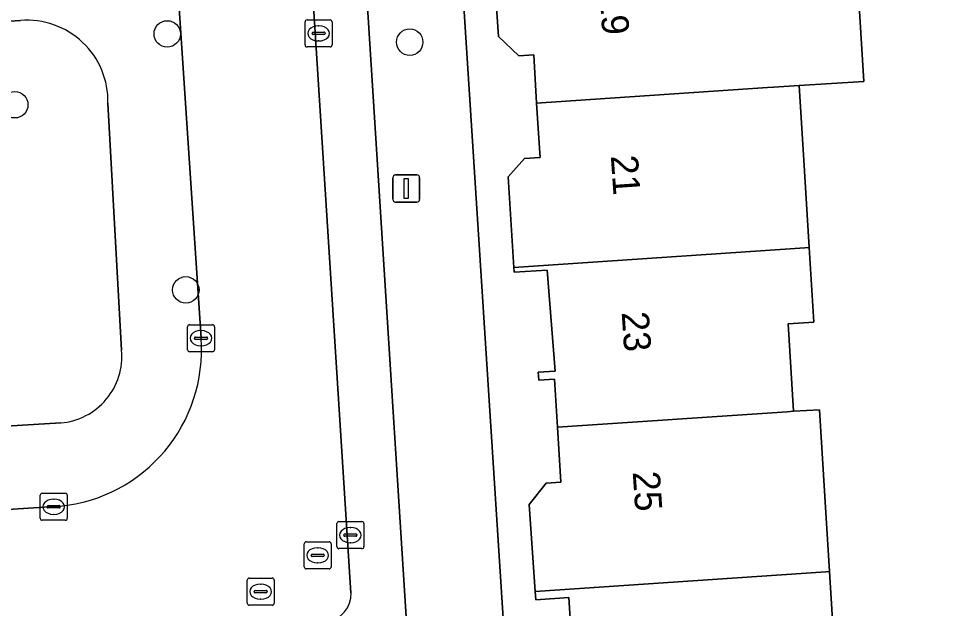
# Model space of a CAD drawing. Extents: x 159680 to 160786, y 387323 to 388340.
# Drawn here: x 160597.35 to 160631.84, y 388112.65 to 388134.44 of the extents above; entities that cross this region are included whole.
import ezdxf

# ---------------------------------------------------------------- set-up
doc = ezdxf.new("R2010")
doc.units = 0
for name, color, linetype in [('IMGEO_Boom', 7, 'Continuous'), ('IMGEO_Erf', 7, 'Continuous'), ('IMGEO_Groenvoorziening', 7, 'Continuous'), ('IMGEO_Kolk', 7, 'Continuous'), ('IMGEO_Lichtmast', 7, 'Continuous'), ('IMGEO_Pand', 7, 'Continuous'), ('IMGEO_Pand_nummerreeks', 7, 'Continuous'), ('IMGEO_Parkeervlak_open', 7, 'Continuous'), ('IMGEO_Rijbaan_lokaal_open', 7, 'Continuous'), ('IMGEO_Rioolput', 7, 'Continuous'), ('IMGEO_Voetpad_open', 7, 'Continuous')]:
    doc.layers.add(name, color=color, linetype=linetype)

msp = doc.modelspace()

# ---------------------------------------------------------------- linework, layer by layer
at = {"layer": 'IMGEO_Boom'}
for centre in [(160602.844, 388133.88), (160611.809, 388133.577), (160597.204, 388131.264), (160603.53, 388124.422)]:
    msp.add_circle(centre, 0.489, dxfattribs=at)
at = {"layer": 'IMGEO_Erf'}
for points in [[(160634.604, 388150.647), (160625.137, 388150.037), (160625.314, 388147.172), (160624.303, 388147.109), (160624.502, 388143.888), (160624.696, 388140.744), (160625.709, 388140.806), (160625.884, 388137.968), (160628.227, 388138.128), (160628.598, 388132.12), (160626.213, 388131.972), (160626.408, 388128.806), (160626.582, 388125.988), (160626.753, 388123.223), (160625.801, 388123.164), (160626.001, 388119.935), (160626.962, 388119.994), (160627.161, 388116.788), (160627.333, 388114.012), (160627.505, 388111.226)], [(160612.884, 388149.277), (160615.593, 388107.121)], [(160617.925, 388109.396), (160617.694, 388113.058), (160616.468, 388112.972), (160616.447, 388113.274), (160616.221, 388116.493), (160616.859, 388117.282), (160617.395, 388117.315), (160617.27, 388119.344), (160617.16, 388121.12), (160616.579, 388121.084), (160616.56, 388121.384), (160617.184, 388121.422), (160616.898, 388125.153), (160615.671, 388125.074), (160615.66, 388125.249), (160615.445, 388128.597), (160616.054, 388129.28), (160616.63, 388129.315), (160616.617, 388129.479), (160616.503, 388131.32), (160616.393, 388133.106), (160615.85, 388133.072), (160615.087, 388133.781), (160614.863, 388137.222)]]:
    msp.add_lwpolyline(points, dxfattribs=at)
at = {"layer": 'IMGEO_Groenvoorziening'}
for points in [[(160597.42, 388134.376), (160595.838, 388134.28), (160590.564, 388133.961), (160588.665, 388132.833), (160588.783, 388131.26), (160596.004, 388131.715), (160596.641, 388121.835), (160589.526, 388121.387), (160589.292, 388121.05), (160574.845, 388120.283), (160573.542, 388121.122), (160573.006, 388120.659), (160572.326, 388119.894), (160572.46, 388118.949), (160573.027, 388117.936), (160598.904, 388119.505)], [(160601.156, 388122.19), (160600.651, 388131.321)]]:
    msp.add_lwpolyline(points, dxfattribs=at)
for centre, radius, start, end in [((160597.661, 388131.395), 2.991, 358.5843, 94.6233), ((160598.697, 388121.966), 2.469, 274.8125, 5.2121)]:
    msp.add_arc(centre, radius, start, end, dxfattribs=at)
at = {"layer": 'IMGEO_Kolk'}
for p, q in [((160608.014, 388134.4), (160608.866, 388134.4)), ((160607.939, 388133.474), (160607.939, 388134.326)), ((160608.427, 388134.18), (160608.452, 388134.18)), ((160608.94, 388134.326), (160608.94, 388133.474)), ((160608.198, 388133.894), (160608.198, 388133.906)), ((160608.636, 388133.857), (160608.238, 388133.857)), ((160608.241, 388133.943), (160608.639, 388133.943)), ((160608.682, 388133.906), (160608.682, 388133.894)), ((160608.866, 388133.4), (160608.014, 388133.4)), ((160608.45, 388133.62), (160608.425, 388133.62)), ((160603.592, 388122.21), (160603.592, 388123.062)), ((160603.667, 388123.136), (160604.519, 388123.136)), ((160604.593, 388123.062), (160604.593, 388122.21)), ((160603.894, 388122.679), (160604.292, 388122.679)), ((160604.08, 388122.916), (160604.105, 388122.916)), ((160603.851, 388122.63), (160603.851, 388122.642)), ((160604.289, 388122.593), (160603.891, 388122.593)), ((160604.103, 388122.356), (160604.078, 388122.356)), ((160604.335, 388122.642), (160604.335, 388122.63)), ((160604.519, 388122.136), (160603.667, 388122.136)), ((160598.147, 388115.98), (160598.147, 388116.832)), ((160598.222, 388116.906), (160599.074, 388116.906)), ((160599.148, 388116.832), (160599.148, 388115.98)), ((160598.449, 388116.449), (160598.847, 388116.449)), ((160598.635, 388116.686), (160598.66, 388116.686)), ((160598.406, 388116.4), (160598.406, 388116.412)), ((160598.844, 388116.363), (160598.446, 388116.363)), ((160598.658, 388116.126), (160598.633, 388116.126)), ((160598.89, 388116.412), (160598.89, 388116.4)), ((160599.074, 388115.906), (160598.222, 388115.906)), ((160609.117, 388114.932), (160609.117, 388115.784)), ((160609.192, 388115.858), (160610.044, 388115.858)), ((160610.118, 388115.784), (160610.118, 388114.932)), ((160609.419, 388115.401), (160609.817, 388115.401)), ((160609.605, 388115.638), (160609.63, 388115.638)), ((160609.376, 388115.352), (160609.376, 388115.364)), ((160609.814, 388115.315), (160609.416, 388115.315)), ((160609.628, 388115.078), (160609.603, 388115.078)), ((160609.86, 388115.364), (160609.86, 388115.352)), ((160610.044, 388114.858), (160609.192, 388114.858))]:
    msp.add_line(p, q, dxfattribs=at)
for points in [[(160608.014, 388134.4), (160608.866, 388134.4)], [(160607.939, 388133.474), (160607.939, 388134.326)], [(160608.94, 388134.326), (160608.94, 388133.474)], [(160608.866, 388133.4), (160608.014, 388133.4)], [(160603.592, 388122.21), (160603.592, 388123.062)], [(160603.667, 388123.136), (160604.519, 388123.136)], [(160604.593, 388123.062), (160604.593, 388122.21)], [(160604.519, 388122.136), (160603.667, 388122.136)], [(160598.147, 388115.98), (160598.147, 388116.832)], [(160598.222, 388116.906), (160599.074, 388116.906)], [(160599.148, 388116.832), (160599.148, 388115.98)], [(160599.074, 388115.906), (160598.222, 388115.906)], [(160609.117, 388114.932), (160609.117, 388115.784)], [(160609.192, 388115.858), (160610.044, 388115.858)], [(160610.118, 388115.784), (160610.118, 388114.932)], [(160610.044, 388114.858), (160609.192, 388114.858)]]:
    msp.add_lwpolyline(points, dxfattribs=at)
for centre, radius, start, end in [((160608.016, 388134.324), 0.0765, 91.552, 178.448), ((160608.016, 388134.324), 0.0765, 91.552, 178.448), ((160608.864, 388134.324), 0.0765, 1.552, 88.448), ((160608.864, 388134.324), 0.0765, 1.552, 88.448), ((160608.238, 388133.903), 0.0403, 85.8775, 175.7526), ((160608.235, 388133.893), 0.0366, 178.938, 274.7102), ((160608.639, 388133.9), 0.043, 264.8664, 352.4533), ((160608.643, 388133.905), 0.0386, 1.7309, 96.639), ((160608.016, 388133.476), 0.0765, 181.552, 268.448), ((160608.016, 388133.476), 0.0765, 181.552, 268.448), ((160608.864, 388133.476), 0.0765, 271.552, 358.448), ((160608.864, 388133.476), 0.0765, 271.552, 358.448), ((160603.669, 388123.06), 0.0765, 91.552, 178.448), ((160603.669, 388123.06), 0.0765, 91.552, 178.448), ((160604.517, 388123.06), 0.0765, 1.552, 88.448), ((160604.517, 388123.06), 0.0765, 1.552, 88.448), ((160603.891, 388122.639), 0.0403, 85.8775, 175.7526), ((160604.296, 388122.641), 0.0386, 1.7309, 96.639), ((160603.888, 388122.629), 0.0366, 178.938, 274.7102), ((160604.292, 388122.636), 0.043, 264.8664, 352.4533), ((160603.669, 388122.212), 0.0765, 181.552, 268.448), ((160603.669, 388122.212), 0.0765, 181.552, 268.448), ((160604.517, 388122.212), 0.0765, 271.552, 358.448), ((160604.517, 388122.212), 0.0765, 271.552, 358.448), ((160598.224, 388116.83), 0.0765, 91.552, 178.448), ((160598.224, 388116.83), 0.0765, 91.552, 178.448), ((160599.072, 388116.83), 0.0765, 1.552, 88.448), ((160599.072, 388116.83), 0.0765, 1.552, 88.448), ((160598.446, 388116.409), 0.0403, 85.8775, 175.7526), ((160598.851, 388116.411), 0.0386, 1.7309, 96.639), ((160598.443, 388116.399), 0.0366, 178.938, 274.7102), ((160598.847, 388116.406), 0.043, 264.8664, 352.4533), ((160598.224, 388115.982), 0.0765, 181.552, 268.448), ((160598.224, 388115.982), 0.0765, 181.552, 268.448), ((160599.072, 388115.982), 0.0765, 271.552, 358.448), ((160599.072, 388115.982), 0.0765, 271.552, 358.448), ((160609.194, 388115.782), 0.0765, 91.552, 178.448), ((160609.194, 388115.782), 0.0765, 91.552, 178.448), ((160610.042, 388115.782), 0.0765, 1.552, 88.448), ((160610.042, 388115.782), 0.0765, 1.552, 88.448), ((160609.416, 388115.361), 0.0403, 85.8775, 175.7526), ((160609.821, 388115.363), 0.0386, 1.7309, 96.639), ((160609.413, 388115.351), 0.0366, 178.938, 274.7102), ((160609.817, 388115.358), 0.043, 264.8664, 352.4533), ((160609.194, 388114.934), 0.0765, 181.552, 268.448), ((160609.194, 388114.934), 0.0765, 181.552, 268.448), ((160610.042, 388114.934), 0.0765, 271.552, 358.448), ((160610.042, 388114.934), 0.0765, 271.552, 358.448)]:
    msp.add_arc(centre, radius, start, end, dxfattribs=at)
for centre, major_axis, ratio, start_param, end_param in [((160608.426, 388133.9), (-0.387, 0.002), 0.722429, 4.712389, 7.853982), ((160608.451, 388133.9), (-0.39, 0.002), 0.717154, 1.570796, 4.712389), ((160604.079, 388122.636), (-0.387, 0.002), 0.722429, 4.712389, 7.853982), ((160604.104, 388122.636), (-0.39, 0.002), 0.717154, 1.570796, 4.712389), ((160598.634, 388116.406), (-0.387, 0.002), 0.722429, 4.712389, 7.853982), ((160598.659, 388116.406), (-0.39, 0.002), 0.717154, 1.570796, 4.712389), ((160609.604, 388115.358), (-0.387, 0.002), 0.722429, 4.712389, 7.853982), ((160609.629, 388115.358), (-0.39, 0.002), 0.717154, 1.570796, 4.712389)]:
    msp.add_ellipse(centre, major_axis=major_axis, ratio=ratio, start_param=start_param, end_param=end_param, dxfattribs=at)
at = {"layer": 'IMGEO_Lichtmast'}
for p, q in [((160611.184, 388127.768), (160611.184, 388128.568)), ((160611.184, 388128.568), (160611.184, 388127.768)), ((160611.284, 388128.668), (160612.074, 388128.668)), ((160612.074, 388128.668), (160611.284, 388128.668)), ((160612.174, 388128.568), (160612.174, 388127.768)), ((160612.174, 388127.768), (160612.174, 388128.568)), ((160612.074, 388127.668), (160611.284, 388127.668)), ((160611.284, 388127.668), (160612.074, 388127.668))]:
    msp.add_line(p, q, dxfattribs=at)
msp.add_lwpolyline([(160611.604, 388128.543), (160611.754, 388128.543), (160611.754, 388127.793), (160611.604, 388127.793), (160611.604, 388128.543)], dxfattribs=at)
for centre, start, end in [((160611.284, 388128.568), 90, 180), ((160611.284, 388128.568), 90, 180), ((160612.074, 388128.568), 0, 90), ((160612.074, 388128.568), 360, 90), ((160611.284, 388127.768), 180, 270), ((160611.284, 388127.768), 180, 270), ((160612.074, 388127.768), 270, 0), ((160612.074, 388127.768), 270, 0)]:
    msp.add_arc(centre, 0.1, start, end, dxfattribs=at)
at = {"layer": 'IMGEO_Pand'}
for points in [[(160625.884, 388137.968), (160625.735, 388137.959), (160614.863, 388137.222), (160615.087, 388133.781), (160615.85, 388133.072), (160616.393, 388133.106), (160616.503, 388131.32), (160625.042, 388131.899), (160625.279, 388131.914), (160626.213, 388131.972), (160628.598, 388132.12), (160628.227, 388138.128)], [(160626.408, 388128.806), (160626.213, 388131.972), (160625.279, 388131.914), (160625.042, 388131.899), (160616.503, 388131.32), (160616.617, 388129.479), (160616.63, 388129.315), (160616.054, 388129.28), (160615.445, 388128.597), (160615.66, 388125.249), (160626.417, 388125.978), (160626.582, 388125.988)], [(160626.001, 388119.935), (160625.801, 388123.164), (160626.753, 388123.223), (160626.582, 388125.988), (160626.417, 388125.978), (160615.66, 388125.249), (160615.671, 388125.074), (160616.898, 388125.153), (160617.184, 388121.422), (160616.56, 388121.384), (160616.579, 388121.084), (160617.16, 388121.12), (160617.27, 388119.344), (160625.767, 388119.92)], [(160627.161, 388116.788), (160626.962, 388119.994), (160626.001, 388119.935), (160625.767, 388119.92), (160617.27, 388119.344), (160617.395, 388117.315), (160616.859, 388117.282), (160616.221, 388116.493), (160616.447, 388113.274), (160627.2, 388114.004), (160627.333, 388114.012)], [(160627.505, 388111.226), (160627.333, 388114.012), (160627.2, 388114.004), (160616.447, 388113.274), (160616.468, 388112.972), (160617.694, 388113.058), (160617.925, 388109.396), (160617.357, 388109.361), (160617.376, 388109.057), (160618.01, 388109.096), (160618.11, 388107.467), (160617.494, 388107.429), (160617.507, 388107.219), (160622.498, 388107.527), (160626.763, 388107.751), (160627.716, 388107.801), (160627.696, 388108.124)]]:
    msp.add_lwpolyline(points, close=True, dxfattribs=at)
at = {"layer": 'IMGEO_Parkeervlak_open'}
for points in [[(160605.899, 388171.891), (160609.638, 388113.23)], [(160611.679, 388112.342), (160608.115, 388168.496)]]:
    msp.add_lwpolyline(points, dxfattribs=at)
msp.add_arc((160608.628, 388113.175), 1.012, 276.2667, 3.1204, dxfattribs=at)
at = {"layer": 'IMGEO_Rijbaan_lokaal_open'}
for points in [[(160599.394, 388194.501), (160602.908, 388140.574), (160604.093, 388122.636)], [(160609.638, 388113.23), (160605.899, 388171.891), (160604.998, 388185.364)], [(160598.869, 388116.427), (160556.402, 388113.703)]]:
    msp.add_lwpolyline(points, dxfattribs=at)
for centre, radius, start, end in [((160598.316, 388122.195), 5.794, 275.4798, 4.3684), ((160608.628, 388113.175), 1.012, 276.2667, 3.1204)]:
    msp.add_arc(centre, radius, start, end, dxfattribs=at)
at = {"layer": 'IMGEO_Rioolput'}
for p, q in [((160607.981, 388115.112), (160608.833, 388115.112)), ((160607.906, 388114.186), (160607.906, 388115.038)), ((160608.394, 388114.892), (160608.419, 388114.892)), ((160608.907, 388115.038), (160608.907, 388114.186)), ((160608.165, 388114.606), (160608.165, 388114.618)), ((160608.603, 388114.569), (160608.205, 388114.569)), ((160608.208, 388114.655), (160608.606, 388114.655)), ((160608.649, 388114.618), (160608.649, 388114.606)), ((160608.833, 388114.112), (160607.981, 388114.112)), ((160608.417, 388114.332), (160608.392, 388114.332)), ((160605.799, 388112.843), (160605.799, 388113.695)), ((160605.874, 388113.769), (160606.726, 388113.769)), ((160606.8, 388113.695), (160606.8, 388112.843)), ((160606.287, 388113.549), (160606.312, 388113.549)), ((160606.058, 388113.263), (160606.058, 388113.275)), ((160606.496, 388113.226), (160606.098, 388113.226)), ((160606.101, 388113.312), (160606.499, 388113.312)), ((160606.31, 388112.989), (160606.285, 388112.989)), ((160606.542, 388113.275), (160606.542, 388113.263)), ((160606.726, 388112.769), (160605.874, 388112.769))]:
    msp.add_line(p, q, dxfattribs=at)
for points in [[(160607.981, 388115.112), (160608.833, 388115.112)], [(160607.906, 388114.186), (160607.906, 388115.038)], [(160608.907, 388115.038), (160608.907, 388114.186)], [(160608.833, 388114.112), (160607.981, 388114.112)], [(160605.799, 388112.843), (160605.799, 388113.695)], [(160605.874, 388113.769), (160606.726, 388113.769)], [(160606.8, 388113.695), (160606.8, 388112.843)], [(160606.726, 388112.769), (160605.874, 388112.769)]]:
    msp.add_lwpolyline(points, dxfattribs=at)
for centre, radius, start, end in [((160607.983, 388115.036), 0.0765, 91.552, 178.448), ((160607.983, 388115.036), 0.0765, 91.552, 178.448), ((160608.831, 388115.036), 0.0765, 1.552, 88.448), ((160608.831, 388115.036), 0.0765, 1.552, 88.448), ((160608.205, 388114.615), 0.0403, 85.8775, 175.7526), ((160608.202, 388114.605), 0.0366, 178.938, 274.7102), ((160608.606, 388114.612), 0.043, 264.8664, 352.4533), ((160608.61, 388114.617), 0.0386, 1.7309, 96.639), ((160607.983, 388114.188), 0.0765, 181.552, 268.448), ((160607.983, 388114.188), 0.0765, 181.552, 268.448), ((160608.831, 388114.188), 0.0765, 271.552, 358.448), ((160608.831, 388114.188), 0.0765, 271.552, 358.448), ((160605.876, 388113.693), 0.0765, 91.552, 178.448), ((160605.876, 388113.693), 0.0765, 91.552, 178.448), ((160606.724, 388113.693), 0.0765, 1.552, 88.448), ((160606.724, 388113.693), 0.0765, 1.552, 88.448), ((160606.098, 388113.272), 0.0403, 85.8775, 175.7526), ((160606.095, 388113.262), 0.0366, 178.938, 274.7102), ((160606.499, 388113.269), 0.043, 264.8664, 352.4533), ((160606.503, 388113.274), 0.0386, 1.7309, 96.639), ((160605.876, 388112.845), 0.0765, 181.552, 268.448), ((160605.876, 388112.845), 0.0765, 181.552, 268.448), ((160606.724, 388112.845), 0.0765, 271.552, 358.448), ((160606.724, 388112.845), 0.0765, 271.552, 358.448)]:
    msp.add_arc(centre, radius, start, end, dxfattribs=at)
for centre, major_axis, ratio, start_param, end_param in [((160608.393, 388114.612), (-0.387, 0.002), 0.722429, 4.712389, 7.853982), ((160608.418, 388114.612), (-0.39, 0.002), 0.717154, 1.570796, 4.712389), ((160606.286, 388113.269), (-0.387, 0.002), 0.722429, 4.712389, 7.853982), ((160606.311, 388113.269), (-0.39, 0.002), 0.717154, 1.570796, 4.712389)]:
    msp.add_ellipse(centre, major_axis=major_axis, ratio=ratio, start_param=start_param, end_param=end_param, dxfattribs=at)
at = {"layer": 'IMGEO_Voetpad_open'}
for points in [[(160615.593, 388107.121), (160612.884, 388149.277), (160612.796, 388150.646), (160611.36, 388172.98), (160654.39, 388175.849), (160654.494, 388175.853), (160654.666, 388175.847), (160654.836, 388175.826), (160655.004, 388175.79), (160655.168, 388175.739), (160655.326, 388175.673), (160655.479, 388175.594), (160655.623, 388175.501), (160655.759, 388175.396), (160655.884, 388175.279), (160655.999, 388175.151), (160656.102, 388175.014), (160656.192, 388174.868), (160656.269, 388174.714), (160656.331, 388174.555), (160656.38, 388174.39), (160656.413, 388174.222), (160655.879, 388182.521)], [(160608.115, 388168.496), (160611.679, 388112.342)], [(160604.093, 388122.636), (160602.908, 388140.574)], [(160554.779, 388131.79), (160578.876, 388133.234), (160578.849, 388133.666), (160583.339, 388133.952), (160583.368, 388133.503), (160590.564, 388133.961), (160595.838, 388134.28), (160597.42, 388134.376)], [(160600.651, 388131.321), (160601.156, 388122.19)], [(160598.904, 388119.505), (160573.027, 388117.936), (160565.809, 388117.496), (160555.978, 388116.901)], [(160556.402, 388113.703), (160598.869, 388116.427)]]:
    msp.add_lwpolyline(points, dxfattribs=at)
for centre, radius, start, end in [((160597.661, 388131.395), 2.991, 358.5843, 94.6233), ((160598.316, 388122.195), 5.794, 275.4798, 4.3684), ((160598.697, 388121.966), 2.469, 274.8125, 5.2121)]:
    msp.add_arc(centre, radius, start, end, dxfattribs=at)

# ---------------------------------------------------------------- texts
at = {"layer": 'IMGEO_Pand_nummerreeks'}
for s, rotation, p in [('19', 273.9589, (160618.835, 388135.298)), ('21', 273.9613, (160619.244, 388129.376)), ('23', 273.9613, (160619.645, 388123.59)), ('25', 273.9613, (160620.054, 388117.691))]:
    msp.add_text(s, height=1, rotation=rotation, dxfattribs=at).set_placement(p)

doc.saveas('drawing.dxf')
